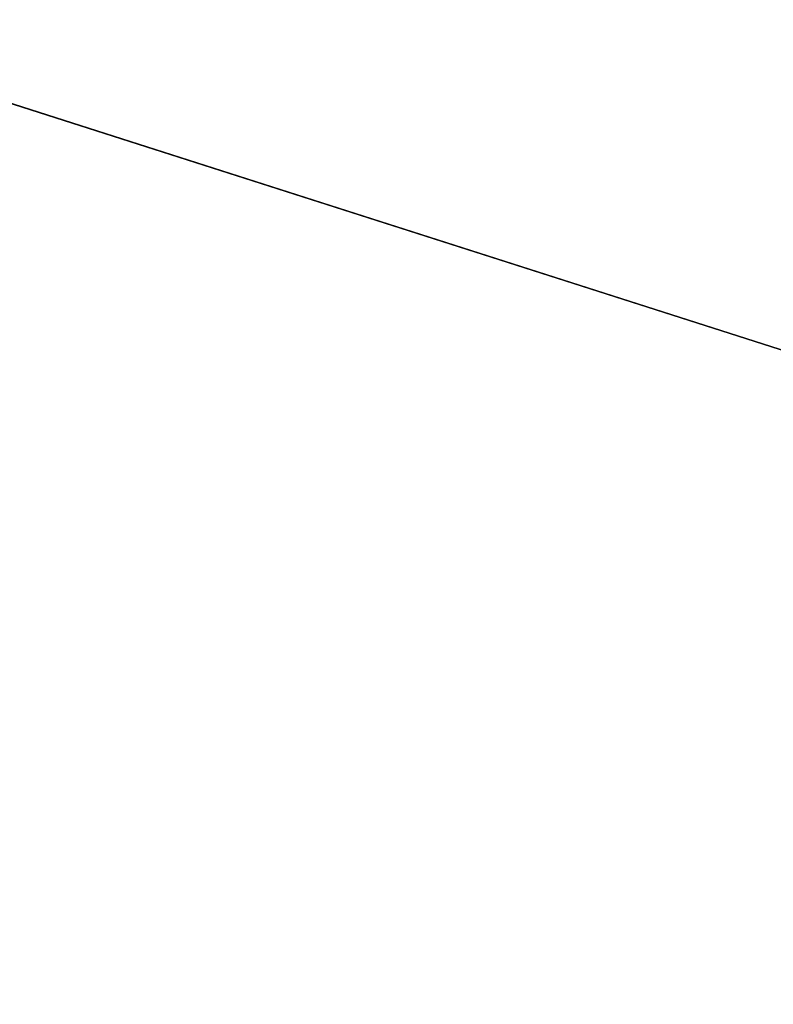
# Model space of a CAD drawing. Extents: x -200 to 200, y -434 to 356.
# Tile 471 of 656: x 4.793 to 5.012, y -240.293 to -240.007. Entities that reach past the tile are written whole.
import ezdxf

# ---------------------------------------------------------------- set-up
doc = ezdxf.new("R2010")
doc.units = 0
doc.header["$LTSCALE"] = 52.148148
for name, color, linetype in [('1693', 7, 'CONTINUOUS'), ('1694', 7, 'CONTINUOUS'), ('1714', 7, 'CONTINUOUS'), ('2569', 7, 'CONTINUOUS'), ('2578', 7, 'CONTINUOUS'), ('733', 7, 'CONTINUOUS')]:
    doc.layers.add(name, color=color, linetype=linetype)

msp = doc.modelspace()

# ---------------------------------------------------------------- linework, layer by layer
at = {"layer": '1693', "color": 7, "linetype": 'CONTINUOUS'}
for points in [[(4.98454, -238.9234, 68.65), (0, -239.14168, 68.65), (5.29562, -240.8172, 68.65), (4.98454, -238.9234, 68.65)], [(7.86264, -243.13076, 68.65), (4.98454, -238.9234, 68.65), (5.29562, -240.8172, 68.65), (7.86264, -243.13076, 68.65)], [(10.19711, -243.89206, 68.65), (4.98454, -238.9234, 68.65), (7.86264, -243.13076, 68.65), (10.19711, -243.89206, 68.65)]]:
    msp.add_3dface(points, dxfattribs=at)
at = {"layer": '1694', "color": 7, "linetype": 'CONTINUOUS'}
msp.add_3dface([(-6.76847, -241.28696, 15.65), (0, -238.5, 15.65), (6.50569, -241.06024, 15.65), (-6.76847, -241.28696, 15.65)], dxfattribs=at)
at = {"layer": '1714', "color": 7, "linetype": 'CONTINUOUS'}
for points in [[(7.33344, -240.84355, 15.94289), (0, -238.5, 15.65), (0, -237.79289, 15.94289), (7.33344, -240.84355, 15.94289)], [(6.29935, -239.63491, 16.65), (7.33344, -240.84355, 15.94289), (0, -237.79289, 15.94289), (6.29935, -239.63491, 16.65)], [(6.50569, -241.06024, 15.65), (0, -238.5, 15.65), (7.33344, -240.84355, 15.94289), (6.50569, -241.06024, 15.65)]]:
    msp.add_3dface(points, dxfattribs=at)
at = {"layer": '2569', "color": 7, "linetype": 'CONTINUOUS'}
for points in [[(4.98454, -238.9234, 68.65), (10.27801, -243.83431, 68.55), (5.03174, -238.83603, 68.55), (4.98454, -238.9234, 68.65)], [(4.98454, -238.9234, 68.65), (10.19711, -243.89206, 68.65), (10.27801, -243.83431, 68.55), (4.98454, -238.9234, 68.65)]]:
    msp.add_3dface(points, dxfattribs=at)
at = {"layer": '2578', "color": 7, "linetype": 'CONTINUOUS'}
msp.add_3dface([(5.29562, -240.8172, 68.65), (0, -239.14168, 68.65), (4.51458, -243.27534, 68.55), (5.29562, -240.8172, 68.65)], dxfattribs=at)
at = {"layer": '733', "color": 7, "linetype": 'CONTINUOUS'}
for points in [[(160, -240, 11), (-160, -240, 11), (-160, -244.77272, 9.91066), (160, -240, 11)], [(160, -240, -11), (160, -244.77272, -9.91066), (-160, -240, -11), (160, -240, -11)], [(-160, -240, -11), (160, -244.77272, -9.91066), (-160, -244.77272, -9.91066), (-160, -240, -11)], [(160, -244.77272, 9.91066), (160, -240, 11), (-160, -244.77272, 9.91066), (160, -244.77272, 9.91066)]]:
    msp.add_3dface(points, dxfattribs=at)

doc.saveas('drawing.dxf')
